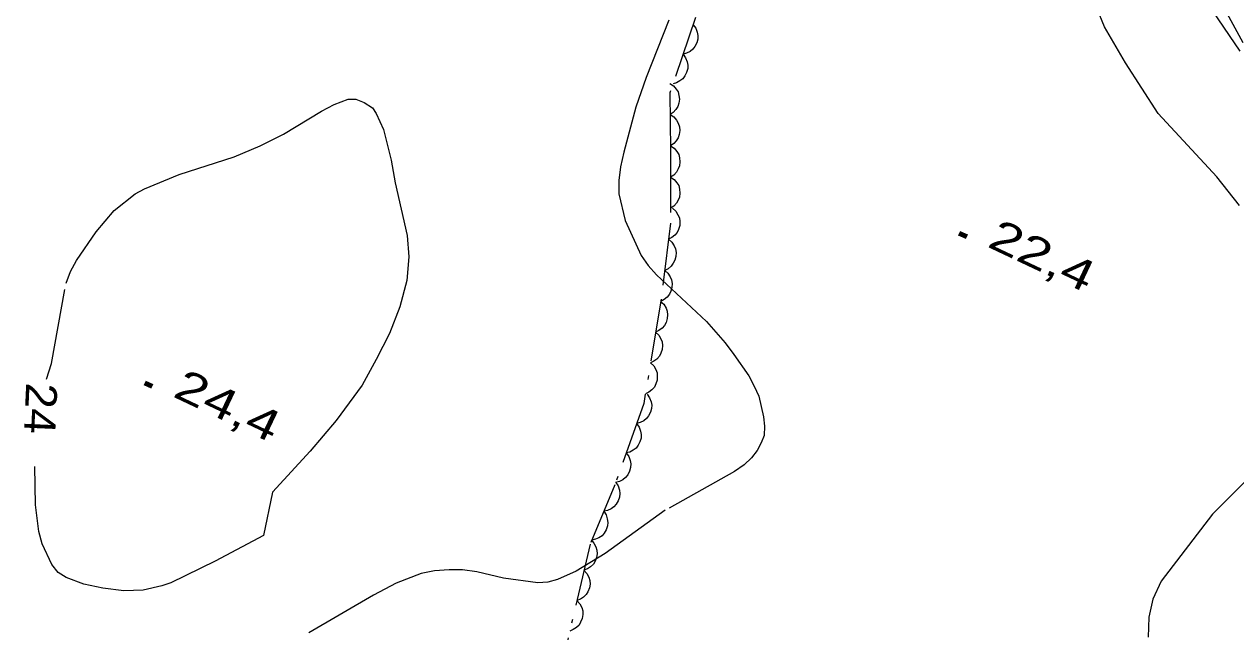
# Model space of a CAD drawing. Extents: x 356765 to 358572, y 5103174 to 5104650.
# Drawn here: x 357356.1 to 357414.3, y 5104251.4 to 5104280.6 of the extents above; entities that cross this region are included whole.
import ezdxf
from ezdxf.enums import TextEntityAlignment as Align

# ---------------------------------------------------------------- set-up
doc = ezdxf.new("R2010")
doc.units = 0
doc.header["$LTSCALE"] = 0.6
for name, pattern in [('DOT_DASHED', [7.7, 5, -1.2, 0.3, -1.2]), ('LONG_DASHED', [7.5, 6, -1.5]), ('MEDIUM_DASHED', [4.5, 3, -1.5])]:
    doc.linetypes.add(name, pattern=pattern)
for name, color, linetype, lineweight in [('19', 7, 'Continuous', 13), ('2', 7, 'Continuous', 13), ('3', 7, 'Continuous', 140), ('44', 7, 'Continuous', 25)]:
    doc.layers.add(name, color=color, linetype=linetype, lineweight=lineweight)

msp = doc.modelspace()

# ---------------------------------------------------------------- linework, layer by layer
at = {"layer": '19', "linetype": 'MEDIUM_DASHED'}
msp.add_lwpolyline([(357415.96, 5104277.29), (357413.45, 5104281.91), (357412.03, 5104284.65), (357411.09, 5104286.65), (357410.17, 5104288.52), (357409.67, 5104290.08), (357408.88, 5104292.18), (357408.27, 5104294.08), (357407.59, 5104296.02), (357406.84, 5104298.01), (357405.88, 5104299.81), (357405.03, 5104301.26), (357403.69, 5104303.08), (357402.34, 5104304.52), (357401.5, 5104305.47), (357397.24, 5104308.72), (357394.09, 5104310.27), (357391.99, 5104311.24), (357388.1, 5104312.52), (357385.83, 5104313), (357383.21, 5104313.57), (357381.01, 5104314.01)], dxfattribs=at)
at = {"layer": '2'}
for points in [[(357414.5, 5104271.84), (357413.41, 5104273.23), (357410.6, 5104276.26), (357409.02, 5104278.7), (357408.02, 5104280.43), (357407.64, 5104281.32), (357407.38, 5104282.25), (357407.49, 5104283.17), (357407.95, 5104283.99), (357408.59, 5104284.61), (357409.49, 5104284.99), (357410.44, 5104284.95), (357411.18, 5104284.35), (357411.76, 5104283.63), (357412.26, 5104282.77), (357412.8, 5104281.98), (357413.22, 5104281.16), (357414.52, 5104279.26)], [(357417.8, 5104261.6), (357413.2, 5104257.01), (357410.73, 5104253.79), (357410.34, 5104252.93), (357410.15, 5104252.06), (357410.11, 5104251.1)]]:
    msp.add_lwpolyline(points, dxfattribs=at)
at = {"layer": '2', "linetype": 'LONG_DASHED'}
for points in [[(357387.09, 5104280.75), (357386, 5104277.99), (357385.51, 5104276.57), (357384.93, 5104274.4), (357384.77, 5104273.71), (357384.69, 5104273.04), (357384.69, 5104272.41), (357385, 5104271.13), (357385.76, 5104269.45), (357386.11, 5104268.97), (357386.51, 5104268.51), (357388.9, 5104266.28), (357389.8, 5104265.24), (357390.21, 5104264.69), (357390.93, 5104263.66), (357391.2, 5104263.17), (357391.41, 5104262.69), (357391.64, 5104261.7), (357391.69, 5104261.25), (357391.67, 5104260.8), (357391.53, 5104260.44), (357391.33, 5104260.08), (357391.06, 5104259.73), (357390.71, 5104259.38), (357390.25, 5104259.07), (357386.92, 5104257.2), (357384.04, 5104255.12), (357382.65, 5104254.28), (357381.75, 5104253.87), (357381.28, 5104253.75), (357380.81, 5104253.71), (357379.15, 5104253.94), (357377.88, 5104254.24), (357377.19, 5104254.34), (357376.54, 5104254.34), (357375.85, 5104254.3), (357375.2, 5104254.16), (357374.01, 5104253.7), (357372.92, 5104253.13), (357369.77, 5104251.28)], [(357357.22, 5104263.5), (357357.45, 5104264.26), (357358.15, 5104268.12), (357358.37, 5104268.68), (357358.65, 5104269.2), (357359.59, 5104270.58), (357360.46, 5104271.61), (357361.47, 5104272.4), (357361.91, 5104272.65), (357363.59, 5104273.34), (357366.22, 5104274.19), (357367.47, 5104274.72), (357368.59, 5104275.28), (357370.42, 5104276.38), (357371.03, 5104276.7), (357371.7, 5104276.95), (357372.06, 5104276.96), (357372.46, 5104276.8), (357372.86, 5104276.53), (357373.04, 5104276.26), (357373.39, 5104275.5), (357373.76, 5104274.03), (357373.95, 5104272.94), (357374.53, 5104270.41), (357374.61, 5104269.38), (357374.51, 5104268.24), (357374.18, 5104266.98), (357373.68, 5104265.7), (357373.05, 5104264.44), (357372.37, 5104263.22), (357371.12, 5104261.51), (357369.87, 5104260.05), (357368.06, 5104258.07), (357367.64, 5104255.99), (357365.31, 5104254.75), (357363.19, 5104253.72), (357362.75, 5104253.57), (357361.86, 5104253.37), (357360.92, 5104253.34), (357359.91, 5104253.46), (357359, 5104253.65), (357358.15, 5104253.98), (357357.77, 5104254.22), (357357.47, 5104254.59), (357357.01, 5104255.59), (357356.84, 5104256.18), (357356.69, 5104257.46), (357356.65, 5104259.3)]]:
    msp.add_lwpolyline(points, dxfattribs=at)
at = {"layer": '3'}
for p, q in [((357401.03, 5104270.52), (357401.4, 5104270.35)), ((357361.93, 5104263.33), (357362.29, 5104263.16))]:
    msp.add_line(p, q, dxfattribs=at)
at = {"layer": '44', "linetype": 'DOT_DASHED'}
msp.add_lwpolyline([(357388.38, 5104280.88), (357387.15, 5104277.26), (357387.18, 5104274.51), (357387.18, 5104270.99), (357386.72, 5104267.34), (357385.89, 5104262.33), (357384.5, 5104258.42), (357383.31, 5104255.57), (357382.18, 5104250.73)], dxfattribs=at)
at = {"layer": '44'}
for points in [[(357388.26, 5104280.53), (357388.39, 5104280.36), (357388.46, 5104280.17), (357388.49, 5104280.01), (357388.48, 5104279.84), (357388.44, 5104279.66), (357388.35, 5104279.49), (357388.25, 5104279.35), (357388.12, 5104279.25), (357387.95, 5104279.16), (357387.78, 5104279.11)], [(357387.78, 5104279.11), (357387.9, 5104278.94), (357387.98, 5104278.75), (357388.01, 5104278.59), (357388, 5104278.42), (357387.95, 5104278.24), (357387.86, 5104278.07), (357387.77, 5104277.93), (357387.63, 5104277.83), (357387.47, 5104277.74), (357387.3, 5104277.69)], [(357387.15, 5104277.71), (357387.32, 5104277.6), (357387.45, 5104277.44), (357387.54, 5104277.3), (357387.58, 5104277.13), (357387.6, 5104276.95), (357387.57, 5104276.76), (357387.53, 5104276.6), (357387.43, 5104276.45), (357387.31, 5104276.32), (357387.16, 5104276.21)], [(357387.16, 5104276.21), (357387.34, 5104276.1), (357387.47, 5104275.94), (357387.55, 5104275.8), (357387.6, 5104275.63), (357387.62, 5104275.45), (357387.59, 5104275.26), (357387.55, 5104275.1), (357387.45, 5104274.95), (357387.33, 5104274.82), (357387.18, 5104274.71)], [(357387.18, 5104274.71), (357387.35, 5104274.6), (357387.48, 5104274.44), (357387.57, 5104274.3), (357387.61, 5104274.13), (357387.63, 5104273.94), (357387.6, 5104273.75), (357387.55, 5104273.6), (357387.46, 5104273.45), (357387.33, 5104273.31), (357387.18, 5104273.21)], [(357387.18, 5104273.21), (357387.35, 5104273.1), (357387.48, 5104272.94), (357387.57, 5104272.8), (357387.61, 5104272.63), (357387.63, 5104272.44), (357387.6, 5104272.25), (357387.55, 5104272.1), (357387.46, 5104271.95), (357387.33, 5104271.81), (357387.18, 5104271.71)], [(357387.27, 5104271.71), (357387.43, 5104271.57), (357387.53, 5104271.4), (357387.6, 5104271.25), (357387.63, 5104271.07), (357387.62, 5104270.89), (357387.56, 5104270.7), (357387.5, 5104270.55), (357387.39, 5104270.42), (357387.24, 5104270.3), (357387.08, 5104270.22)], [(357387.08, 5104270.22), (357387.24, 5104270.08), (357387.35, 5104269.91), (357387.41, 5104269.76), (357387.44, 5104269.58), (357387.43, 5104269.4), (357387.38, 5104269.22), (357387.31, 5104269.07), (357387.2, 5104268.93), (357387.06, 5104268.81), (357386.9, 5104268.73)], [(357386.9, 5104268.73), (357387.05, 5104268.59), (357387.16, 5104268.42), (357387.23, 5104268.27), (357387.25, 5104268.1), (357387.24, 5104267.91), (357387.19, 5104267.73), (357387.12, 5104267.58), (357387.01, 5104267.44), (357386.87, 5104267.33), (357386.71, 5104267.24)], [(357386.7, 5104267.24), (357386.86, 5104267.1), (357386.96, 5104266.92), (357387.02, 5104266.77), (357387.03, 5104266.6), (357387.02, 5104266.41), (357386.96, 5104266.23), (357386.89, 5104266.08), (357386.77, 5104265.95), (357386.62, 5104265.84), (357386.46, 5104265.76)], [(357386.46, 5104265.76), (357386.61, 5104265.62), (357386.71, 5104265.44), (357386.77, 5104265.29), (357386.79, 5104265.12), (357386.78, 5104264.93), (357386.71, 5104264.75), (357386.64, 5104264.6), (357386.52, 5104264.47), (357386.38, 5104264.36), (357386.21, 5104264.28)], [(357386.21, 5104264.28), (357386.37, 5104264.14), (357386.47, 5104263.96), (357386.53, 5104263.81), (357386.54, 5104263.64), (357386.53, 5104263.45), (357386.47, 5104263.27), (357386.4, 5104263.12), (357386.28, 5104262.99), (357386.13, 5104262.88), (357385.97, 5104262.8)], [(357386.05, 5104262.78), (357386.17, 5104262.61), (357386.24, 5104262.42), (357386.28, 5104262.26), (357386.26, 5104262.09), (357386.22, 5104261.91), (357386.12, 5104261.74), (357386.03, 5104261.61), (357385.89, 5104261.5), (357385.72, 5104261.42), (357385.55, 5104261.37)], [(357385.55, 5104261.37), (357385.67, 5104261.2), (357385.74, 5104261.01), (357385.77, 5104260.85), (357385.76, 5104260.67), (357385.71, 5104260.49), (357385.62, 5104260.33), (357385.53, 5104260.19), (357385.38, 5104260.09), (357385.22, 5104260), (357385.05, 5104259.96)], [(357385.05, 5104259.96), (357385.17, 5104259.79), (357385.24, 5104259.6), (357385.27, 5104259.43), (357385.26, 5104259.26), (357385.21, 5104259.08), (357385.12, 5104258.91), (357385.02, 5104258.78), (357384.88, 5104258.67), (357384.72, 5104258.59), (357384.54, 5104258.54)], [(357384.55, 5104258.54), (357384.66, 5104258.37), (357384.72, 5104258.17), (357384.75, 5104258.01), (357384.72, 5104257.83), (357384.67, 5104257.66), (357384.56, 5104257.5), (357384.46, 5104257.37), (357384.32, 5104257.27), (357384.15, 5104257.19), (357383.97, 5104257.16)], [(357383.97, 5104257.16), (357384.09, 5104256.98), (357384.14, 5104256.79), (357384.17, 5104256.62), (357384.15, 5104256.45), (357384.09, 5104256.27), (357383.99, 5104256.11), (357383.89, 5104255.98), (357383.74, 5104255.88), (357383.57, 5104255.81), (357383.39, 5104255.77)], [(357383.36, 5104255.78), (357383.5, 5104255.63), (357383.59, 5104255.45), (357383.64, 5104255.29), (357383.65, 5104255.11), (357383.62, 5104254.93), (357383.55, 5104254.75), (357383.47, 5104254.61), (357383.34, 5104254.49), (357383.19, 5104254.39), (357383.02, 5104254.32)], [(357383.02, 5104254.32), (357383.16, 5104254.17), (357383.25, 5104253.99), (357383.3, 5104253.83), (357383.31, 5104253.65), (357383.28, 5104253.47), (357383.21, 5104253.29), (357383.13, 5104253.15), (357383, 5104253.03), (357382.85, 5104252.93), (357382.68, 5104252.86)], [(357382.68, 5104252.86), (357382.82, 5104252.71), (357382.91, 5104252.53), (357382.96, 5104252.37), (357382.97, 5104252.19), (357382.94, 5104252.01), (357382.86, 5104251.83), (357382.79, 5104251.69), (357382.66, 5104251.57), (357382.5, 5104251.47), (357382.34, 5104251.4)]]:
    msp.add_lwpolyline(points, dxfattribs=at)

# ---------------------------------------------------------------- texts
at = {"layer": '2', "width": 1.1}
msp.add_text('24', height=1.5, rotation=267.476, dxfattribs=at).set_placement((357356.1846, 5104262.123), align=Align.CENTER)
at = {"layer": '3', "width": 1.35}
for s, rotation, p in [('22,4   ', 334.72, (357402.33, 5104269.89)), ('24,4   ', 334.619, (357363.22, 5104262.69))]:
    msp.add_text(s, height=1.5, rotation=rotation, dxfattribs=at).set_placement(p)

doc.saveas('drawing.dxf')
